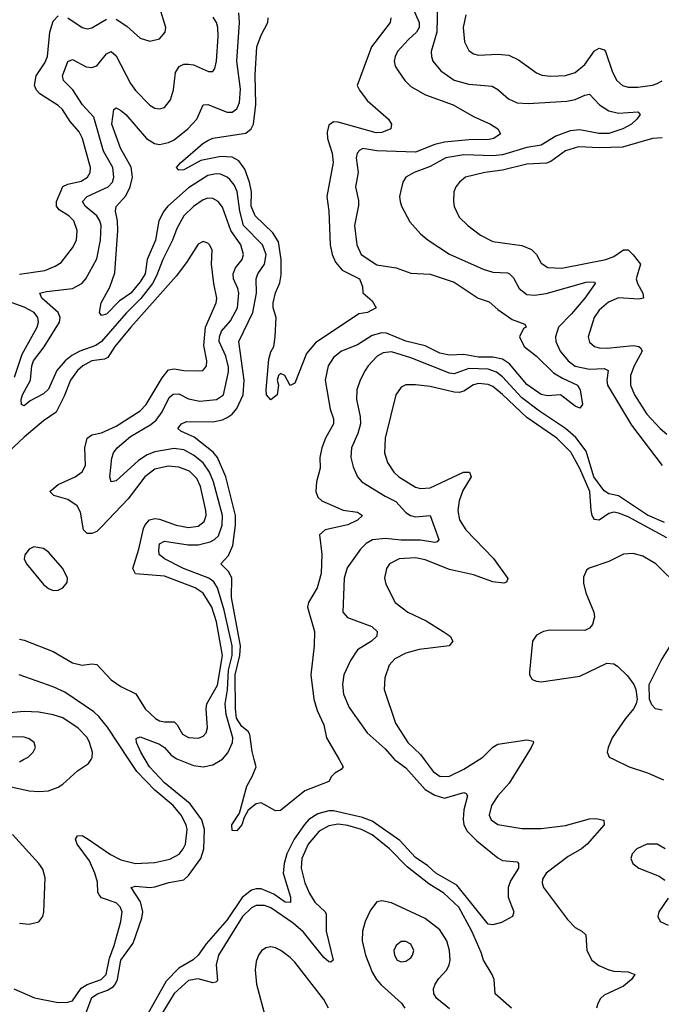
# Model space of a CAD drawing. Header units: inches. Extents: x 1843162 to 1959474, y 907081 to 1016326.
# Tile 376 of 656: x 1896271 to 1898927, y 948987 to 953062. Entities that reach past the tile are written whole.
import ezdxf

# ---------------------------------------------------------------- set-up
doc = ezdxf.new("R2010")
doc.units = ezdxf.units.IN
doc.header["$MEASUREMENT"] = 0
doc.layers.add('B8994', color=7, linetype='Continuous')
doc.layers.add('B8995', color=7, linetype='Continuous')

msp = doc.modelspace()

# ---------------------------------------------------------------- linework, layer by layer
at = {"layer": 'B8994', "color": 5}
for points, elevation in [([(1896130, 949910.1), (1896309.9, 949870.1), (1896350, 949867), (1896390, 949870.8), (1896430, 949885.9), (1896450, 949898.4), (1896510, 949952.8), (1896556.3, 949983.7), (1896566.5, 950000)], 620), ([(1896247.2, 949050), (1896333.2, 949013.2), (1896430, 948994.8), (1896470, 948995), (1896490, 949001.2), (1896526.1, 949053.9), (1896550, 949068.3), (1896609.2, 949090), (1896628.8, 949110), (1896643, 949177), (1896662.2, 949230), (1896689.4, 949330), (1896694.8, 949370), (1896686.9, 949390), (1896670, 949406.9), (1896610, 949427.5), (1896599.6, 949439.6), (1896595, 949450), (1896592.8, 949492.8), (1896582.1, 949530), (1896560.7, 949580.7), (1896509.9, 949650), (1896502.7, 949670), (1896510, 949684.6), (1896530, 949684.7), (1896550, 949673.6), (1896647.3, 949607.3), (1896690, 949584.2), (1896750, 949569.1), (1896830, 949573.2), (1896893.2, 949586.8), (1896931.5, 949608.5), (1896948.5, 949630), (1896957.5, 949650), (1896964.4, 949710), (1896960.1, 949730), (1896939.3, 949770), (1896906.2, 949810), (1896830, 949873.7), (1896756.8, 949950), (1896723.6, 950000)], 580), ([(1896270, 949990.2), (1896287.8, 950000)], 640), ([(1896546.9, 948953.1), (1896570, 949014.5), (1896593.5, 949030), (1896635.4, 949044.6), (1896659.4, 949060.6), (1896668, 949072), (1896676.6, 949090), (1896690, 949169.2), (1896740.6, 949239.4), (1896777, 949343), (1896780.8, 949370), (1896771.5, 949411.5), (1896733, 949470), (1896750, 949476.2), (1896810, 949470.6), (1896830, 949473.3), (1896889.1, 949490.9), (1896950, 949501.8), (1896970, 949519.3), (1897020.3, 949590), (1897033.2, 949630), (1897035.6, 949710), (1897024.7, 949750), (1896976.3, 949816.3), (1896870, 949903.3), (1896809, 949970), (1896790.7, 950000)], 560), ([(1897823, 950000), (1897870, 949965.8), (1897950, 949875.8), (1897990, 949851.7), (1898030, 949839.8), (1898110, 949864), (1898119.7, 949859.7), (1898124.9, 949850), (1898108.7, 949791.3), (1898106.5, 949753.5), (1898109.6, 949730), (1898122.8, 949702.8), (1898163, 949663), (1898250, 949593.6), (1898270, 949582.3), (1898330, 949576.4), (1898335.8, 949570), (1898335.8, 949550), (1898302.3, 949497.7), (1898292.3, 949470), (1898292.8, 949430), (1898315.6, 949370), (1898311.1, 949350), (1898265.8, 949325.8), (1898230, 949315.4), (1898210, 949318), (1898080.3, 949480.3), (1897993.2, 949530), (1897960.1, 949560.1), (1897910, 949594.9), (1897845.1, 949665.1), (1897730, 949744.3), (1897690, 949760.3), (1897570, 949787.5), (1897550, 949787.1), (1897505.6, 949774.4), (1897468.1, 949751.9), (1897450, 949731.4), (1897407, 949670), (1897376.6, 949610), (1897365.5, 949570), (1897361.1, 949530), (1897391.7, 949430), (1897391.5, 949408.5), (1897370, 949409.9), (1897323, 949443), (1897270, 949464.4), (1897250, 949465.1), (1897230, 949458.7), (1897191.6, 949428.4), (1897130, 949336.7), (1897042.7, 949237.3), (1897010, 949189.8), (1896988.6, 949171.4), (1896930, 949136.4), (1896877.8, 949082.2), (1896784.2, 948915.8)], 560), ([(1896928.1, 950000), (1896990, 949975.8), (1897030, 949969.6), (1897070, 949977.8), (1897107.7, 950000)], 560), ([(1897592.9, 950000), (1897610.4, 949969.6), (1897602, 949958), (1897576, 949944), (1897562, 949930), (1897551, 949909), (1897452, 949870), (1897350, 949789), (1897330, 949788), (1897270, 949821.2), (1897250, 949816.2), (1897217.3, 949790), (1897200.3, 949759.7), (1897190.4, 949730), (1897170, 949705.1), (1897150, 949706.6), (1897149.8, 949730), (1897181.5, 949778.5), (1897211, 949890), (1897234, 949930), (1897249.8, 949970), (1897241.8, 950000)], 540), ([(1897945.5, 950000), (1897982.2, 949950), (1898010.8, 949930), (1898050, 949931.1), (1898110, 949960.5), (1898172.6, 950000)], 580), ([(1898357.6, 950000), (1898297.5, 949902.5), (1898250.1, 949850), (1898223.7, 949810), (1898214.2, 949770), (1898222.7, 949750), (1898250, 949731.3), (1898350, 949714.5), (1898430, 949714.2), (1898530, 949726.7), (1898630, 949754.1), (1898655.6, 949755.6), (1898688.5, 949748.5), (1898690.2, 949730), (1898619.3, 949650), (1898595.9, 949630), (1898541.1, 949598.9), (1898450.7, 949530), (1898435.5, 949504.5), (1898433.4, 949490), (1898439, 949470), (1898537.7, 949337.7), (1898570, 949304.5), (1898598, 949290), (1898613.8, 949273.8), (1898617.7, 949210), (1898639.1, 949170), (1898667.6, 949147.6), (1898710, 949129.1), (1898730, 949123.3), (1898790, 949120.5), (1898817, 949110), (1898803.8, 949090), (1898770, 949061.1), (1898690, 949024.9), (1898674.7, 949010), (1898663.6, 948990), (1898659, 948970)], 580), ([(1898731.6, 950000), (1898794, 949970), (1898870, 949944.4), (1898935.6, 949915.6)], 620), ([(1898307.3, 948970), (1898239.2, 949030), (1898234.2, 949090), (1898226.2, 949110), (1898190.3, 949170), (1898181.4, 949201.4), (1898143.1, 949290), (1898089.2, 949389.2), (1898026.3, 949446.3), (1897965.1, 949485.1), (1897875.2, 949555.2), (1897801.2, 949630), (1897730, 949688), (1897686.3, 949710), (1897630, 949727.4), (1897590, 949732), (1897550, 949725.5), (1897510, 949702.9), (1897464.7, 949650), (1897439.4, 949590), (1897436, 949550), (1897450.9, 949490), (1897470, 949445), (1897492.5, 949410), (1897536, 949370), (1897539.8, 949359.8), (1897539.9, 949290), (1897568.4, 949170), (1897558.6, 949161.4), (1897550, 949162), (1897530, 949179.9), (1897445.2, 949285.2), (1897402.5, 949322.5), (1897310, 949385.7), (1897284.4, 949395.6), (1897250, 949395.2), (1897230, 949386.3), (1897194.1, 949350), (1897094.5, 949190), (1897084.6, 949150), (1897090, 949085.6), (1897082.4, 949077.6), (1897070, 949075.6), (1897010, 949092.2), (1896970, 949085.7), (1896910, 949031.2), (1896861.4, 948950)], 580), ([(1896270, 949322.9), (1896310, 949318.5), (1896350, 949328.2), (1896367.4, 949350), (1896370.6, 949369.4), (1896376.3, 949510), (1896366.6, 949546.6), (1896350.8, 949570), (1896241.6, 949690)], 620), ([(1898943.1, 949630), (1898910, 949649.8), (1898866, 949650), (1898824.6, 949630), (1898806.3, 949610), (1898801.1, 949590), (1898809.3, 949569.3), (1898833.4, 949550), (1898917.5, 949517.5), (1898940.8, 949500.8)], 620), ([(1898050, 948967.3), (1897998.3, 949010), (1897985.6, 949030), (1897983.2, 949050), (1897990.4, 949070), (1898006, 949094), (1898038.8, 949130), (1898049.2, 949150), (1898053.2, 949170), (1898050.3, 949210), (1898039.5, 949250), (1898010, 949295.4), (1897950, 949341.9), (1897810, 949406.9), (1897770, 949414.5), (1897750, 949411.5), (1897723.3, 949376.7), (1897701.5, 949330), (1897690.6, 949289.4), (1897688.8, 949250), (1897701.9, 949190), (1897730, 949120.2), (1897747.9, 949090), (1897767.3, 949067.3), (1897851.6, 948991.6), (1897865.3, 948970)], 620), ([(1898954.6, 949425.4), (1898916, 949370), (1898911.8, 949350), (1898921.3, 949330), (1898954.6, 949314.6)], 620), ([(1897548.8, 948970), (1897530, 949006.9), (1897410, 949160.8), (1897390, 949180.7), (1897352.4, 949210), (1897330, 949220.8), (1897310, 949224.5), (1897290, 949220.6), (1897271.8, 949208.2), (1897259.8, 949190), (1897250, 949164.5), (1897245.4, 949130), (1897251.6, 949070), (1897288.9, 948930)], 620)]:
    msp.add_lwpolyline(points, dxfattribs=dict(at, elevation=elevation))
at = {"layer": 'B8994', "color": 5, "elevation": 640}
msp.add_lwpolyline([(1897870, 949247.3), (1897850, 949247.3), (1897828.8, 949230), (1897820.3, 949210), (1897822.3, 949190), (1897834, 949170), (1897850, 949163.1), (1897870, 949165.7), (1897890, 949179.1), (1897897.6, 949190), (1897902.4, 949210), (1897890, 949235.1)], close=True, dxfattribs=at)
at = {"layer": 'B8995', "color": 5}
for points, elevation in [([(1896670, 953064.3), (1896715.3, 953035.3), (1896770, 952986), (1896810, 952974), (1896850, 952983.2), (1896873.5, 953010), (1896876.1, 953030), (1896850, 953115.6)], 580), ([(1897898, 953110), (1897924.5, 953050), (1897924.3, 953030), (1897914, 953010), (1897879.9, 952980.1), (1897835.4, 952930), (1897824.6, 952910), (1897821.4, 952890), (1897825.8, 952870), (1897837.5, 952850), (1897865, 952810), (1897890, 952785.9), (1897951.3, 952751.3), (1898065.2, 952710), (1898150, 952661.2), (1898219.1, 952630), (1898250.5, 952610), (1898260.7, 952590), (1898234, 952570), (1898214.1, 952565.9), (1898130, 952564.9), (1898030, 952555.2), (1897990, 952545.3), (1897910, 952514), (1897750, 952519.5), (1897691.4, 952528.6), (1897678.4, 952521.6), (1897667.7, 952510), (1897663.9, 952490), (1897672, 952430), (1897660.7, 952370), (1897673.4, 952313.4), (1897673.6, 952293.6), (1897656.3, 952210), (1897667.1, 952130), (1897684.4, 952090), (1897750, 952047.3), (1897830, 952035.4), (1897890, 952013.1), (1897970, 952008.6), (1898070, 951976.4), (1898169.1, 951909.1), (1898214.3, 951894.3), (1898250, 951862.7), (1898310, 951821.4), (1898362, 951802), (1898366.8, 951790), (1898356.5, 951783.5), (1898339.5, 951750), (1898359.2, 951710), (1898410, 951669.3), (1898481, 951601), (1898517.9, 951577.9), (1898580.3, 951550), (1898590.3, 951530), (1898600.7, 951470), (1898590, 951454), (1898570, 951462), (1898510, 951509.2), (1898455.3, 951504.7), (1898430, 951510.9), (1898370, 951552), (1898298.4, 951638.4), (1898270, 951657.5), (1898230, 951665.9), (1898170, 951665.4), (1898110, 951675.8), (1898050, 951673.9), (1898010, 951681.9), (1897950, 951711.8), (1897870, 951731.8), (1897790, 951764.2), (1897770, 951766.6), (1897730, 951754.4), (1897670, 951716.6), (1897603.2, 951690), (1897570, 951664.6), (1897547.5, 951630), (1897536.1, 951570), (1897556.3, 951450), (1897569.4, 951410), (1897569.4, 951390), (1897537, 951330), (1897521.4, 951290), (1897513.4, 951250), (1897514.7, 951205.3), (1897499.6, 951150), (1897496.6, 951110), (1897505.2, 951085.2), (1897522.4, 951070), (1897610, 951032.3), (1897670, 951023.1), (1897690.3, 951010), (1897668.7, 950990), (1897630, 950971.6), (1897535.8, 950950), (1897512.7, 950930), (1897521.1, 950850), (1897519.3, 950770), (1897502.1, 950710), (1897466.3, 950650), (1897463, 950630), (1897490.7, 950530), (1897490.2, 950469.8), (1897476.3, 950350), (1897488.4, 950250), (1897503, 950203), (1897530, 950144), (1897541.1, 950090), (1897592.9, 950000)], 540), ([(1898000.1, 953130), (1897998.2, 953010), (1897974.5, 952930), (1897975, 952910), (1897981.7, 952890), (1898014, 952850), (1898070, 952811.4), (1898130, 952795.3), (1898226.6, 952786.6), (1898250, 952772.9), (1898294.6, 952734.6), (1898330, 952718.5), (1898375.1, 952715.1), (1898535.2, 952724.8), (1898570, 952731.7), (1898610, 952750.1), (1898630, 952754.3), (1898670.5, 952710.5), (1898710, 952685.3), (1898750, 952676), (1898830, 952680.5), (1898839.3, 952670), (1898825.7, 952650), (1898803.2, 952630), (1898767.6, 952610), (1898710, 952590.9), (1898668.3, 952591.7), (1898590, 952605.7), (1898550, 952602.7), (1898490, 952580.6), (1898430, 952543.4), (1898370, 952532.8), (1898270, 952502.3), (1898230, 952498.6), (1898110, 952503), (1898034.7, 952490), (1897970, 952454.7), (1897903.7, 952430), (1897869.1, 952410), (1897857.2, 952390), (1897850, 952361.2), (1897843.8, 952330), (1897845.4, 952310), (1897851.2, 952290), (1897885.5, 952225.5), (1897930, 952175.6), (1897962.3, 952150), (1898050, 952091.2), (1898190, 952030.1), (1898230, 952017.5), (1898290, 952014.1), (1898298.9, 952010), (1898314.4, 951994.4), (1898338.6, 951950), (1898370, 951925.3), (1898401.9, 951921.9), (1898450, 951928.8), (1898615.7, 951975.7), (1898650, 951977.1), (1898653.4, 951970), (1898610.5, 951909.5), (1898555.4, 951844.6), (1898500.9, 951790), (1898488.4, 951750), (1898489.5, 951730), (1898508.4, 951690), (1898540.5, 951650), (1898570, 951628), (1898630, 951615.1), (1898690, 951618.3), (1898706.7, 951610), (1898700.5, 951570), (1898703.3, 951550), (1898803.3, 951383.3), (1898930, 951217.5)], 560), ([(1896270, 952008.5), (1896375.7, 952024.3), (1896418.3, 952041.7), (1896442.4, 952057.6), (1896490, 952118.5), (1896506.3, 952150), (1896508.6, 952190), (1896496.1, 952230), (1896474.3, 952250), (1896434.7, 952274.7), (1896424, 952290), (1896423.7, 952310), (1896450, 952371.7), (1896470, 952381.5), (1896525.9, 952394.1), (1896552, 952410), (1896563.6, 952430), (1896564.3, 952450), (1896559, 952470), (1896530.9, 952570.9), (1896517.8, 952597.8), (1896480.6, 952640.6), (1896448, 952690), (1896430, 952707.5), (1896355.2, 952755.2), (1896340.7, 952770), (1896332.5, 952790), (1896339.5, 952830), (1896375.6, 952884.4), (1896386.1, 952910), (1896396.4, 953010), (1896410, 953056.1), (1896430, 953078.2)], 580), ([(1897107.7, 950000), (1897110, 950001.4), (1897132.7, 950027.3), (1897152.4, 950070), (1897153.9, 950090), (1897126, 950186), (1897122.1, 950230), (1897131.2, 950288.8), (1897135.4, 950370), (1897150.8, 950430), (1897150.6, 950470), (1897117.8, 950617.8), (1897090.4, 950710.4), (1897074.8, 950734.8), (1897053.6, 950750), (1896949.1, 950790), (1896870.8, 950830), (1896849, 950849), (1896846.6, 950866.6), (1896850, 950892.7), (1896870, 950904.2), (1896968.8, 950888.8), (1897010, 950889.1), (1897059.7, 950900.3), (1897077.6, 950910), (1897093.5, 950926.5), (1897109.9, 950970), (1897110.5, 951010), (1897072.9, 951150), (1897057.3, 951190), (1897030, 951228.3), (1896990, 951259.9), (1896950, 951281.6), (1896910, 951286.8), (1896830, 951274), (1896799.1, 951260.9), (1896762.9, 951237.1), (1896670, 951152.8), (1896650, 951149.5), (1896644.2, 951170), (1896652.1, 951247.9), (1896659.4, 951270), (1896674.8, 951290), (1896730, 951336.9), (1896813.7, 951386.3), (1896835.7, 951404.3), (1896861.5, 951438.5), (1896890, 951497.8), (1896907.1, 951512.9), (1896930, 951513.9), (1896970, 951492.8), (1897016.4, 951483.6), (1897085.6, 951490), (1897115.2, 951510), (1897135.6, 951604.4), (1897135.4, 951624.6), (1897124.3, 951670), (1897096.7, 951730), (1897098.2, 951750), (1897107, 951773), (1897143.8, 951816.2), (1897172.1, 951870), (1897177.6, 951930), (1897174, 951950), (1897156.3, 951990), (1897154.8, 952010), (1897164.6, 952035.4), (1897191.6, 952070), (1897197.7, 952090), (1897185.9, 952130), (1897145.4, 952190), (1897110, 952286.2), (1897092.1, 952310), (1897070, 952322.8), (1897050, 952323.4), (1897030, 952316), (1896990, 952288.8), (1896950.1, 952250), (1896921.5, 952198.5), (1896903.6, 952150), (1896863.4, 952070), (1896838.1, 952001.9), (1896821.1, 951970), (1896772.1, 951907.9), (1896711.9, 951848.1), (1896610.2, 951729.8), (1896586.6, 951713.4), (1896520.9, 951690), (1896487.7, 951672.3), (1896459, 951650), (1896424.4, 951610), (1896390, 951533.1), (1896370, 951513.5), (1896314.8, 951485.2), (1896290, 951464), (1896279.5, 951470), (1896277.6, 951490), (1896283.6, 951510), (1896316.7, 951570), (1896321.9, 951630), (1896327.9, 951650), (1896372, 951708), (1896436.1, 951810), (1896439.4, 951830), (1896430.4, 951850), (1896363.1, 951910), (1896355.1, 951930), (1896382.3, 951937.7), (1896490.3, 951949.7), (1896528.9, 951970), (1896545.2, 951990), (1896590, 952071.8), (1896605.7, 952150), (1896608, 952210), (1896603.4, 952230), (1896590, 952249.9), (1896542.1, 952290), (1896530.6, 952310), (1896550.6, 952330), (1896637.8, 952370), (1896655.4, 952390), (1896661.4, 952410), (1896656.5, 952450), (1896617.8, 952517.8), (1896578.8, 952658.8), (1896530.9, 952710), (1896491.4, 952771.4), (1896452.2, 952810), (1896447.9, 952830), (1896470, 952888.9), (1896490, 952897.2), (1896546.9, 952866.9), (1896570, 952864.1), (1896590, 952871.8), (1896630, 952920.7), (1896650, 952930.2), (1896670, 952912.4), (1896730, 952798.5), (1896750, 952769.3), (1896810, 952708.1), (1896830, 952696.1), (1896850, 952692.9), (1896870, 952698.9), (1896895.3, 952730), (1896908, 952772), (1896916.6, 952843.4), (1896931, 952869), (1896950, 952878.4), (1896970, 952878.8), (1896990, 952875), (1897052.8, 952847.2), (1897070, 952847.6), (1897079.2, 952860.8), (1897085.2, 952890), (1897092.3, 952992.3), (1897091.5, 953030), (1897086, 953050), (1897072.6, 953072.6)], 560), ([(1896470.5, 953070.5), (1896530, 953030.2), (1896550, 953024.3), (1896570, 953028.4), (1896630, 953064.7)], 580), ([(1897241.8, 950000), (1897233.1, 950033.1), (1897223.2, 950103.2), (1897216.2, 950116.2), (1897190, 950136.1), (1897168.4, 950171.6), (1897164.1, 950210), (1897163.5, 950350), (1897182.8, 950430), (1897184.9, 950470), (1897147.3, 950670), (1897148.7, 950750), (1897136.8, 950776.8), (1897104, 950810), (1897135, 950845), (1897153.8, 950886.2), (1897164.2, 950970), (1897164.6, 951010), (1897123.8, 951170), (1897089.9, 951250), (1897071.7, 951271.7), (1896994, 951334), (1896938.6, 951358.6), (1896925.6, 951370), (1896940.9, 951390), (1896961.5, 951398.5), (1897070, 951397.7), (1897110, 951406), (1897130, 951415.5), (1897150.4, 951429.6), (1897170, 951453), (1897195.6, 951510), (1897199.9, 951570), (1897177.8, 951730), (1897236.4, 951850), (1897250.7, 951930.7), (1897249.9, 951990.1), (1897256.2, 952010), (1897284.5, 952050), (1897290.9, 952090), (1897275.8, 952130), (1897198, 952210), (1897182.6, 952270), (1897170.7, 952350.7), (1897158.4, 952378.4), (1897140.9, 952400.9), (1897130, 952411), (1897102.8, 952422.8), (1897083.8, 952423.8), (1897050, 952416.7), (1896970, 952366.7), (1896885, 952290), (1896867.9, 952270), (1896846.5, 952230), (1896833.8, 952150), (1896799.4, 952070), (1896790.1, 952010), (1896770, 951977.8), (1896730.9, 951930), (1896683.5, 951896.5), (1896630, 951843.5), (1896610, 951838.4), (1896601.3, 951850), (1896608.7, 951890), (1896644.2, 951955.8), (1896665.5, 952014.5), (1896677.7, 952190), (1896675.9, 952230), (1896667.9, 952270), (1896670.5, 952289.5), (1896710, 952332.6), (1896729.1, 952370.9), (1896738.8, 952410), (1896732.4, 952452.4), (1896689.1, 952530), (1896652.8, 952630), (1896660.5, 952690), (1896670, 952697.3), (1896690, 952686.4), (1896710, 952669.3), (1896795.9, 952570), (1896829.4, 952549.4), (1896850, 952545.9), (1896886.6, 952553.4), (1896910, 952564.9), (1896966.6, 952610), (1897004.2, 952650), (1897030, 952710.2), (1897050, 952710.8), (1897130, 952679.2), (1897150, 952680.1), (1897170, 952692.7), (1897180.8, 952719.2), (1897185.6, 952774.4), (1897169.9, 952890), (1897180.6, 953050), (1897177.6, 953090)], 540), ([(1897807.9, 953070), (1897803.9, 953050), (1897727.9, 952950), (1897667.7, 952790), (1897677.1, 952770), (1897710, 952728.2), (1897797.1, 952650), (1897810.4, 952630), (1897807.7, 952610), (1897770, 952595.1), (1897746.4, 952593.6), (1897590, 952638.5), (1897570, 952639.8), (1897550, 952625.1), (1897543.3, 952596.7), (1897545.8, 952570), (1897563.9, 952510), (1897568.4, 952471.6), (1897542.4, 952330), (1897550.9, 952270), (1897556.8, 952130), (1897564.8, 952090), (1897578.7, 952058.7), (1897606.1, 952026.1), (1897677.6, 951990), (1897690, 951958), (1897691.8, 951931.8), (1897730, 951899.1), (1897746.8, 951870), (1897710.8, 951850), (1897675.5, 951844.5), (1897495.2, 951724.8), (1897458.9, 951681.1), (1897410, 951558), (1897390, 951548), (1897368, 951590), (1897350, 951597.2), (1897342.8, 951590), (1897337.3, 951570), (1897342, 951550), (1897337.3, 951510), (1897310, 951488.7), (1897293.2, 951510), (1897292, 951530), (1897302.6, 951657.4), (1897310, 951686.8), (1897323, 951710), (1897328.5, 951750), (1897333.3, 951830), (1897320.2, 951870), (1897320.2, 951890), (1897330, 951931.7), (1897347.4, 951972.6), (1897353.9, 952006.1), (1897354, 952070), (1897342.6, 952142.6), (1897319.5, 952179.5), (1897246.2, 952250), (1897229.6, 952290), (1897230.8, 952350), (1897222.9, 952390), (1897203.5, 952443.5), (1897178.3, 952478.3), (1897150, 952493.5), (1897103.6, 952496.4), (1897020.7, 952479.3), (1896950, 952441), (1896930, 952439.3), (1896920.9, 952450), (1896936.2, 952470), (1897028.9, 952550), (1897050, 952562.9), (1897070, 952572.3), (1897207.1, 952592.9), (1897229.6, 952610.4), (1897239.3, 952630), (1897249.2, 952710.8), (1897246, 952834), (1897252.8, 952950), (1897270, 952998.7), (1897298.4, 953050), (1897299.8, 953070)], 520), ([(1898117, 953083), (1898106.4, 953030), (1898112, 952970), (1898130, 952934.6), (1898150, 952921), (1898170, 952915.3), (1898250, 952920.1), (1898295.4, 952915.4), (1898335.7, 952895.7), (1898410, 952841.8), (1898432.4, 952832.4), (1898470, 952828.1), (1898530, 952831.5), (1898570, 952844.3), (1898610, 952876.3), (1898650, 952933.2), (1898670, 952944.5), (1898690, 952938), (1898695.8, 952930), (1898724.6, 952844.6), (1898743.2, 952810), (1898766.3, 952790), (1898790, 952783.1), (1898830, 952783.1), (1898890, 952791), (1898910, 952797.9), (1898930.2, 952809.8)], 580), ([(1898930, 952573.3), (1898889.9, 952569.9), (1898765.9, 952534.1), (1898670, 952531.9), (1898584.4, 952535.6), (1898530, 952519.7), (1898470, 952475.4), (1898451, 952469), (1898370, 952464.9), (1898270, 952438.9), (1898196.3, 952430), (1898116.4, 952410), (1898091.7, 952390), (1898076.9, 952370), (1898068.2, 952350), (1898066, 952310), (1898069.4, 952289.4), (1898090, 952245.3), (1898126, 952210), (1898178, 952170), (1898230, 952143.8), (1898350, 952127.4), (1898390, 952111.3), (1898409.5, 952090), (1898430, 952054.9), (1898456.6, 952036.6), (1898514.4, 952034.4), (1898696.9, 952070), (1898730, 952081.7), (1898770, 952110.1), (1898790, 952110.2), (1898810, 952089.5), (1898841.1, 952050), (1898822.4, 951990), (1898827.5, 951970), (1898850.6, 951930), (1898852.3, 951910), (1898834, 951906), (1898750, 951911.3), (1898707.4, 951892.6), (1898670, 951859.8), (1898648.2, 951830), (1898623.2, 951750), (1898630, 951727.6), (1898650.1, 951710.1), (1898670, 951703.5), (1898702.1, 951702.1), (1898810, 951713.2), (1898833.4, 951710), (1898842, 951702), (1898847.2, 951690), (1898814.7, 951630), (1898798.8, 951590), (1898799, 951550), (1898816, 951510), (1898866.7, 951430), (1898921.5, 951370), (1898950, 951346.4)], 580), ([(1896270, 950498), (1896290, 950494), (1896410, 950447.6), (1896490, 950399.6), (1896530, 950390.1), (1896570, 950395.5), (1896590, 950393.2), (1896650, 950329.5), (1896690, 950302.1), (1896751.8, 950271.8), (1896790.1, 950210), (1896833.4, 950170), (1896850, 950160.4), (1896870, 950156.4), (1896910, 950155.5), (1896923.1, 950143.1), (1896945.4, 950105.4), (1896970, 950091.2), (1897011.4, 950088.6), (1897030, 950096.5), (1897042.6, 950110), (1897048.5, 950131.5), (1897043, 950210), (1897045.7, 950230), (1897090, 950308.2), (1897110.7, 950430), (1897085.3, 950570), (1897066.5, 950630), (1897030, 950688.5), (1896997.7, 950710), (1896870, 950758.3), (1896750, 950768.3), (1896739, 950790), (1896764, 950870), (1896783.9, 950956.1), (1896790, 950971.6), (1896808.3, 950991.7), (1896830, 950997.1), (1896850, 950995.1), (1896918.3, 950970), (1896970, 950960.9), (1897010, 950965.4), (1897034.9, 950985.1), (1897042.6, 951010), (1897042.1, 951030), (1897019.6, 951130), (1897003.8, 951163.8), (1896974.1, 951194.1), (1896930, 951210.7), (1896885.7, 951214.3), (1896830, 951201.1), (1896788.7, 951170), (1896720.6, 951079.4), (1896610, 950963.1), (1896590, 950944.2), (1896570, 950935), (1896550, 950936.1), (1896535.2, 950950), (1896523.4, 951023.4), (1896509.4, 951050), (1896470, 951076.7), (1896413.1, 951093.1), (1896396.4, 951110), (1896430, 951138.8), (1896501.2, 951170), (1896530, 951191.1), (1896543.2, 951216.8), (1896541.5, 951290), (1896550, 951330.2), (1896570, 951343.6), (1896610, 951352.3), (1896670, 951380.3), (1896770, 951443.1), (1896794.4, 951470), (1896860.6, 951579.4), (1896887.7, 951612.3), (1896910, 951617.2), (1896950, 951610.1), (1897011.7, 951608.3), (1897029.9, 951610.1), (1897039.3, 951620.7), (1897044.7, 951630), (1897045.8, 951650), (1897033.5, 951713.5), (1897040.4, 951790), (1897084.3, 951890), (1897087.7, 951910), (1897074.2, 951970), (1897065.6, 952050), (1897068, 952110), (1897056.3, 952130), (1897050, 952137.6), (1897030, 952143.6), (1897010, 952132.8), (1896962.3, 952057.7), (1896918.9, 952001.1), (1896730.8, 951790), (1896664.5, 951710), (1896635.9, 951664.1), (1896622.4, 951657.6), (1896570, 951649.9), (1896532.9, 951630), (1896510, 951610.4), (1896481, 951570), (1896455.8, 951504.2), (1896422.5, 951437.5), (1896370, 951401.6), (1896290, 951334.8), (1896200.7, 951250)], 580), ([(1896250, 951582.5), (1896282.3, 951677.7), (1896344, 951790), (1896349.4, 951810), (1896346.7, 951830), (1896331.1, 951850), (1896290, 951872.2), (1896210, 951901.9)], 580), ([(1898940.4, 950980.4), (1898870, 951011.8), (1898750, 951091.1), (1898710, 951099.2), (1898690, 951112.5), (1898646.8, 951170), (1898615.9, 951275.9), (1898572.6, 951332.6), (1898530.4, 951370.4), (1898422.2, 951442.2), (1898350, 951497.2), (1898270, 951583.3), (1898243.9, 951603.9), (1898210, 951615.8), (1898130, 951618.1), (1898070, 951595.9), (1898050, 951599.2), (1897890, 951662.6), (1897810, 951687), (1897776, 951684), (1897750.5, 951669.5), (1897713.9, 951630), (1897701.7, 951610), (1897680.5, 951570), (1897666.7, 951530), (1897664.7, 951490), (1897680.2, 951420.2), (1897681.7, 951390), (1897671.2, 951350), (1897644.4, 951290), (1897642, 951250), (1897651.3, 951211.3), (1897669.2, 951170), (1897686.7, 951150), (1897783.5, 951090), (1897827.9, 951067.9), (1897870, 951022.7), (1897888.1, 951010), (1897910, 951005.1), (1897970.1, 951010.1), (1898006, 950910), (1897998.8, 950901.2), (1897990, 950898.8), (1897930, 950908.4), (1897850, 950907.4), (1897785.6, 950914.4), (1897731, 950909), (1897705.4, 950894.6), (1897681.5, 950870), (1897626.8, 950793.2), (1897614.7, 950750), (1897608, 950610), (1897627.7, 950587.7), (1897728.5, 950550), (1897750.3, 950530), (1897748.9, 950510), (1897727, 950490), (1897670, 950454.6), (1897640.6, 950410), (1897613.4, 950350), (1897607.8, 950310), (1897611, 950270), (1897635.4, 950215.4), (1897709.4, 950110), (1897783.7, 950043.7), (1897821.2, 950001.2), (1897823, 950000)], 560), ([(1898950, 950917.8), (1898790, 951004.3), (1898750, 951020.1), (1898730, 951023.1), (1898710, 951017.9), (1898670, 950991), (1898650, 950994), (1898640.5, 951010), (1898636.2, 951030), (1898630.8, 951110), (1898590, 951205), (1898551.7, 951271.7), (1898494.6, 951330), (1898370, 951416), (1898270, 951511.4), (1898230, 951543.5), (1898210, 951552.8), (1898170, 951556.3), (1898149.2, 951550.8), (1898110, 951525), (1898090, 951518.9), (1898070, 951519.9), (1897970, 951543.4), (1897909.4, 951550.6), (1897870, 951550.7), (1897850, 951541.7), (1897827.3, 951510), (1897783.2, 951330), (1897780.9, 951270), (1897792.8, 951230), (1897819.3, 951190), (1897840.2, 951170), (1897910, 951127.4), (1897930, 951121.7), (1897970, 951124.2), (1898108.5, 951190), (1898132.6, 951190), (1898140.2, 951170), (1898105.9, 951114.1), (1898089.7, 951070), (1898084.4, 951030), (1898091.5, 950991.5), (1898117.5, 950950), (1898232.6, 950832.6), (1898291.1, 950748.9), (1898285.4, 950734.6), (1898274.8, 950730), (1898230, 950735.5), (1898150, 950764.7), (1898050, 950787.1), (1897950, 950826.5), (1897910, 950835), (1897841.6, 950830), (1897801.5, 950810), (1897788.7, 950790), (1897780.6, 950750), (1897785.9, 950725.9), (1897824.9, 950650), (1897877.4, 950610), (1897953.6, 950573.6), (1898023.6, 950530), (1898052.7, 950510), (1898063.6, 950490), (1898048, 950470), (1897924.6, 950455.4), (1897870, 950440.7), (1897823.8, 950416.2), (1897800.6, 950390), (1897782.6, 950337.4), (1897779.8, 950290), (1897826.8, 950150), (1897877.8, 950070), (1897930, 950021.1), (1897945.5, 950000)], 580), ([(1899005.2, 950710), (1898903.4, 950810), (1898850, 950841.1), (1898810, 950852.8), (1898770, 950849.4), (1898710, 950819.7), (1898627.7, 950792.3), (1898616.7, 950783.3), (1898604.7, 950755.3), (1898604.8, 950730), (1898614, 950690), (1898647.2, 950610), (1898649.6, 950590), (1898641.3, 950558.7), (1898630, 950543.7), (1898610, 950533.7), (1898465.3, 950534.7), (1898439.1, 950530), (1898410, 950514), (1898393.1, 950490), (1898381.1, 950361.1), (1898381.7, 950350), (1898391.7, 950331.7), (1898410, 950323.6), (1898430, 950321.3), (1898590, 950345.5), (1898700.9, 950399.1), (1898730, 950395.4), (1898745.7, 950385.7), (1898786.3, 950346.3), (1898813.4, 950310), (1898821.8, 950290), (1898826.3, 950250), (1898822.3, 950230), (1898811.3, 950210), (1898778, 950170), (1898723.6, 950090), (1898706.4, 950050), (1898703, 950030), (1898710.8, 950010), (1898731.6, 950000)], 620), ([(1898930, 950203.7), (1898903.1, 950210), (1898886.9, 950226.9), (1898878.3, 950250), (1898876.8, 950310), (1898926.2, 950410), (1898981.6, 950498.4)], 620), ([(1896723.6, 950000), (1896634.4, 950134.4), (1896598.3, 950178.3), (1896577.9, 950197.9), (1896458.8, 950278.8), (1896410, 950301.1), (1896269.5, 950350)], 580), ([(1896566.5, 950000), (1896571.7, 950008.3), (1896572.2, 950030), (1896559.9, 950070), (1896550, 950090.5), (1896513.8, 950130), (1896450, 950173), (1896410, 950185.5), (1896350, 950195.7), (1896290, 950198.7), (1896230, 950193.8)], 620), ([(1896287.8, 950000), (1896306, 950010), (1896327.8, 950030), (1896337.4, 950050), (1896331.3, 950070), (1896310, 950085.1), (1896290, 950092.4), (1896234.4, 950094.4)], 640), ([(1896790.7, 950000), (1896772.4, 950030), (1896754.7, 950070), (1896752.9, 950087.1), (1896770, 950093.4), (1896850, 950062.9), (1896870, 950050.1), (1896898.4, 950018.4), (1896922.3, 950002.3), (1896928.1, 950000)], 560), ([(1898172.6, 950000), (1898188.5, 950010), (1898230, 950051), (1898250, 950063.5), (1898370, 950081), (1898395.6, 950075.6), (1898398, 950070), (1898388.4, 950050), (1898357.6, 950000)], 580)]:
    msp.add_lwpolyline(points, dxfattribs=dict(at, elevation=elevation))
at = {"layer": 'B8995', "color": 5, "elevation": 620}
msp.add_lwpolyline([(1896330, 950880.5), (1896310, 950871.3), (1896292.5, 950847.5), (1896290.2, 950830), (1896299.3, 950810), (1896370, 950724.9), (1896390, 950707.2), (1896410, 950700.2), (1896430, 950701.1), (1896450, 950710.5), (1896467.9, 950732.1), (1896469.7, 950750), (1896449.8, 950790), (1896390, 950858), (1896370, 950873.1)], close=True, dxfattribs=at)

doc.saveas('drawing.dxf')
